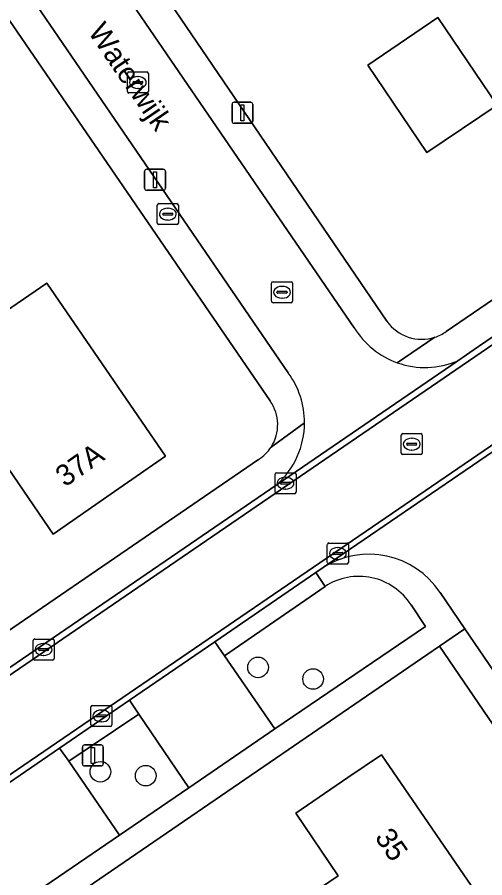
# Model space of a CAD drawing. Extents: x 155275 to 156265, y 382654 to 383635.
# Drawn here: x 155428.81 to 155451.03, y 383279.12 to 383320.05 of the extents above; entities that cross this region are included whole.
import ezdxf

# ---------------------------------------------------------------- set-up
doc = ezdxf.new("R2010")
doc.units = 0
for name, color, linetype in [('IMGEO_Boom', 7, 'Continuous'), ('IMGEO_Brandkraan', 7, 'Continuous'), ('IMGEO_Erf', 7, 'Continuous'), ('IMGEO_Groenvoorziening', 7, 'Continuous'), ('IMGEO_Kolk', 7, 'Continuous'), ('IMGEO_Lichtmast', 7, 'Continuous'), ('IMGEO_Openbare_ruimte_label', 7, 'Continuous'), ('IMGEO_Pand', 7, 'Continuous'), ('IMGEO_Pand_nummerreeks', 7, 'Continuous'), ('IMGEO_Parkeervlak_open', 7, 'Continuous'), ('IMGEO_Rijbaan_lokaal_open', 7, 'Continuous'), ('IMGEO_Rioolput', 7, 'Continuous'), ('IMGEO_Voetpad_open', 7, 'Continuous')]:
    doc.layers.add(name, color=color, linetype=linetype)

msp = doc.modelspace()

# ---------------------------------------------------------------- linework, layer by layer
at = {"layer": 'IMGEO_Boom'}
for centre in [(155440.252, 383289.123), (155442.868, 383288.569), (155432.758, 383284.157), (155434.914, 383283.972)]:
    msp.add_circle(centre, 0.489, dxfattribs=at)
at = {"layer": 'IMGEO_Brandkraan'}
for p, q in [((155435.463, 383310.256), (155435.463, 383311.108)), ((155435.538, 383311.182), (155436.39, 383311.182)), ((155435.951, 383310.962), (155435.976, 383310.962)), ((155436.464, 383311.108), (155436.464, 383310.256)), ((155435.722, 383310.676), (155435.722, 383310.688)), ((155436.16, 383310.639), (155435.762, 383310.639)), ((155435.765, 383310.725), (155436.163, 383310.725)), ((155436.206, 383310.688), (155436.206, 383310.676)), ((155436.39, 383310.182), (155435.538, 383310.182)), ((155435.974, 383310.402), (155435.949, 383310.402))]:
    msp.add_line(p, q, dxfattribs=at)
for points in [[(155435.463, 383310.256), (155435.463, 383311.108)], [(155435.538, 383311.182), (155436.39, 383311.182)], [(155436.464, 383311.108), (155436.464, 383310.256)], [(155436.39, 383310.182), (155435.538, 383310.182)]]:
    msp.add_lwpolyline(points, dxfattribs=at)
for centre, radius, start, end in [((155435.54, 383311.106), 0.0765, 91.552, 178.448), ((155435.54, 383311.106), 0.0765, 91.552, 178.448), ((155436.388, 383311.106), 0.0765, 1.552, 88.448), ((155436.388, 383311.106), 0.0765, 1.552, 88.448), ((155435.762, 383310.685), 0.0403, 85.8775, 175.7526), ((155435.759, 383310.675), 0.0366, 178.938, 274.7102), ((155436.163, 383310.682), 0.043, 264.8664, 352.4533), ((155436.167, 383310.687), 0.0386, 1.7309, 96.639), ((155435.54, 383310.258), 0.0765, 181.552, 268.448), ((155435.54, 383310.258), 0.0765, 181.552, 268.448), ((155436.388, 383310.258), 0.0765, 271.552, 358.448), ((155436.388, 383310.258), 0.0765, 271.552, 358.448)]:
    msp.add_arc(centre, radius, start, end, dxfattribs=at)
for centre, major_axis, ratio, start_param, end_param in [((155435.95, 383310.682), (-0.387, 0.002), 0.722429, 4.712389, 7.853982), ((155435.975, 383310.682), (-0.39, 0.002), 0.717154, 1.570796, 4.712389)]:
    msp.add_ellipse(centre, major_axis=major_axis, ratio=ratio, start_param=start_param, end_param=end_param, dxfattribs=at)
at = {"layer": 'IMGEO_Erf'}
for points in [[(155449.19, 383305.098), (155476.546, 383323.803), (155475.264, 383325.741), (155453.901, 383356.913)], [(155440.827, 383301.794), (155419.318, 383333.21), (155424.949, 383337.057), (155423.258, 383339.534), (155426.924, 383342.074), (155427.959, 383342.791), (155428.1, 383342.584), (155427.061, 383341.874), (155430.206, 383337.265), (155426.522, 383334.751), (155430.165, 383329.414), (155434.678, 383332.519), (155437.099, 383329.002), (155432.572, 383325.887), (155446.376, 383305.594)], [(155411.922, 383280.302), (155412.065, 383279.691), (155440.274, 383299.017)], [(155428.923, 383238.236), (155433.772, 383231.088), (155444.08, 383215.943), (155444.194, 383215.772), (155445.521, 383213.792), (155474.854, 383170.583), (155512.727, 383196.487), (155448.882, 383290.128), (155420.301, 383270.554)]]:
    msp.add_lwpolyline(points, dxfattribs=at)
for points in [[(155448.797, 383320.027), (155451.612, 383315.865), (155448.28, 383313.611), (155445.465, 383317.773)], [(155430.22, 383307.405), (155435.86, 383299.176), (155433.637, 383297.63), (155430.508, 383295.453), (155424.855, 383303.729)], [(155443.885, 383273.121), (155441.09, 383277.194), (155444.064, 383279.21), (155442.041, 383282.191), (155444.526, 383283.883), (155446.112, 383284.963), (155450.93, 383277.937)]]:
    msp.add_lwpolyline(points, close=True, dxfattribs=at)
for centre, radius, start, end in [((155448.028, 383306.734), 2.007, 214.6011, 288.273), ((155448.036, 383306.715), 1.987, 288.218, 305.5125), ((155439.236, 383300.666), 1.95, 326.8138, 35.3263), ((155439.229, 383300.678), 1.963, 302.1837, 326.6471)]:
    msp.add_arc(centre, radius, start, end, dxfattribs=at)
at = {"layer": 'IMGEO_Groenvoorziening'}
msp.add_lwpolyline([(155443.436, 383292.975), (155438.658, 383289.674), (155441.057, 383286.203), (155448.211, 383291.07), (155447.524, 383292.099)], dxfattribs=at)
msp.add_lwpolyline([(155434.585, 383286.892), (155431.252, 383284.656), (155433.668, 383281.15), (155436.959, 383283.394)], close=True, dxfattribs=at)
msp.add_arc((155445.044, 383290.504), 2.949, 32.754, 123.0565, dxfattribs=at)
at = {"layer": 'IMGEO_Kolk'}
for p, q in [((155434.04, 383316.517), (155434.04, 383317.369)), ((155434.115, 383317.443), (155434.967, 383317.443)), ((155435.041, 383317.369), (155435.041, 383316.517)), ((155434.342, 383316.986), (155434.74, 383316.986)), ((155434.528, 383317.223), (155434.553, 383317.223)), ((155434.299, 383316.937), (155434.299, 383316.949)), ((155434.737, 383316.9), (155434.339, 383316.9)), ((155434.551, 383316.663), (155434.526, 383316.663)), ((155434.783, 383316.949), (155434.783, 383316.937)), ((155434.967, 383316.443), (155434.115, 383316.443)), ((155440.892, 383306.541), (155440.892, 383307.393)), ((155440.967, 383307.467), (155441.819, 383307.467)), ((155441.38, 383307.247), (155441.405, 383307.247)), ((155441.893, 383307.393), (155441.893, 383306.541)), ((155441.151, 383306.961), (155441.151, 383306.973)), ((155441.589, 383306.924), (155441.191, 383306.924)), ((155441.194, 383307.01), (155441.592, 383307.01)), ((155441.635, 383306.973), (155441.635, 383306.961)), ((155441.819, 383306.467), (155440.967, 383306.467)), ((155441.403, 383306.687), (155441.378, 383306.687)), ((155441.058, 383297.458), (155441.058, 383298.31)), ((155441.133, 383298.384), (155441.985, 383298.384)), ((155441.546, 383298.164), (155441.571, 383298.164)), ((155442.059, 383298.31), (155442.059, 383297.458)), ((155441.317, 383297.878), (155441.317, 383297.89)), ((155441.755, 383297.841), (155441.357, 383297.841)), ((155441.36, 383297.927), (155441.758, 383297.927)), ((155441.801, 383297.89), (155441.801, 383297.878)), ((155441.985, 383297.384), (155441.133, 383297.384)), ((155441.569, 383297.604), (155441.544, 383297.604)), ((155443.545, 383294.113), (155443.545, 383294.965)), ((155443.62, 383295.039), (155444.472, 383295.039)), ((155444.546, 383294.965), (155444.546, 383294.113)), ((155443.804, 383294.533), (155443.804, 383294.545)), ((155444.242, 383294.496), (155443.844, 383294.496)), ((155443.847, 383294.582), (155444.245, 383294.582)), ((155444.033, 383294.819), (155444.058, 383294.819)), ((155444.288, 383294.545), (155444.288, 383294.533)), ((155444.472, 383294.039), (155443.62, 383294.039)), ((155444.056, 383294.259), (155444.031, 383294.259)), ((155429.56, 383289.547), (155429.56, 383290.399)), ((155429.635, 383290.473), (155430.487, 383290.473)), ((155430.561, 383290.399), (155430.561, 383289.547)), ((155429.819, 383289.967), (155429.819, 383289.979)), ((155429.862, 383290.016), (155430.26, 383290.016)), ((155430.048, 383290.253), (155430.073, 383290.253)), ((155430.303, 383289.979), (155430.303, 383289.967)), ((155430.257, 383289.93), (155429.859, 383289.93)), ((155430.071, 383289.693), (155430.046, 383289.693)), ((155430.487, 383289.473), (155429.635, 383289.473)), ((155432.305, 383286.39), (155432.305, 383287.242)), ((155432.38, 383287.316), (155433.232, 383287.316)), ((155432.793, 383287.096), (155432.818, 383287.096)), ((155433.306, 383287.242), (155433.306, 383286.39)), ((155432.564, 383286.81), (155432.564, 383286.822)), ((155433.002, 383286.773), (155432.604, 383286.773)), ((155432.607, 383286.859), (155433.005, 383286.859)), ((155433.048, 383286.822), (155433.048, 383286.81)), ((155433.232, 383286.316), (155432.38, 383286.316)), ((155432.816, 383286.536), (155432.791, 383286.536))]:
    msp.add_line(p, q, dxfattribs=at)
for points in [[(155434.04, 383316.517), (155434.04, 383317.369)], [(155434.115, 383317.443), (155434.967, 383317.443)], [(155435.041, 383317.369), (155435.041, 383316.517)], [(155434.967, 383316.443), (155434.115, 383316.443)], [(155440.892, 383306.541), (155440.892, 383307.393)], [(155440.967, 383307.467), (155441.819, 383307.467)], [(155441.893, 383307.393), (155441.893, 383306.541)], [(155441.819, 383306.467), (155440.967, 383306.467)], [(155441.058, 383297.458), (155441.058, 383298.31)], [(155441.133, 383298.384), (155441.985, 383298.384)], [(155442.059, 383298.31), (155442.059, 383297.458)], [(155441.985, 383297.384), (155441.133, 383297.384)], [(155443.545, 383294.113), (155443.545, 383294.965)], [(155443.62, 383295.039), (155444.472, 383295.039)], [(155444.546, 383294.965), (155444.546, 383294.113)], [(155444.472, 383294.039), (155443.62, 383294.039)], [(155429.56, 383289.547), (155429.56, 383290.399)], [(155429.635, 383290.473), (155430.487, 383290.473)], [(155430.561, 383290.399), (155430.561, 383289.547)], [(155430.487, 383289.473), (155429.635, 383289.473)], [(155432.305, 383286.39), (155432.305, 383287.242)], [(155432.38, 383287.316), (155433.232, 383287.316)], [(155433.306, 383287.242), (155433.306, 383286.39)], [(155433.232, 383286.316), (155432.38, 383286.316)]]:
    msp.add_lwpolyline(points, dxfattribs=at)
for centre, radius, start, end in [((155434.117, 383317.367), 0.0765, 91.552, 178.448), ((155434.117, 383317.367), 0.0765, 91.552, 178.448), ((155434.965, 383317.367), 0.0765, 1.552, 88.448), ((155434.965, 383317.367), 0.0765, 1.552, 88.448), ((155434.339, 383316.946), 0.0403, 85.8775, 175.7526), ((155434.744, 383316.948), 0.0386, 1.7309, 96.639), ((155434.336, 383316.936), 0.0366, 178.938, 274.7102), ((155434.74, 383316.943), 0.043, 264.8664, 352.4533), ((155434.117, 383316.519), 0.0765, 181.552, 268.448), ((155434.117, 383316.519), 0.0765, 181.552, 268.448), ((155434.965, 383316.519), 0.0765, 271.552, 358.448), ((155434.965, 383316.519), 0.0765, 271.552, 358.448), ((155440.969, 383307.391), 0.0765, 91.552, 178.448), ((155440.969, 383307.391), 0.0765, 91.552, 178.448), ((155441.817, 383307.391), 0.0765, 1.552, 88.448), ((155441.817, 383307.391), 0.0765, 1.552, 88.448), ((155441.191, 383306.97), 0.0403, 85.8775, 175.7526), ((155441.188, 383306.96), 0.0366, 178.938, 274.7102), ((155441.592, 383306.967), 0.043, 264.8664, 352.4533), ((155441.596, 383306.972), 0.0386, 1.7309, 96.639), ((155440.969, 383306.543), 0.0765, 181.552, 268.448), ((155440.969, 383306.543), 0.0765, 181.552, 268.448), ((155441.817, 383306.543), 0.0765, 271.552, 358.448), ((155441.817, 383306.543), 0.0765, 271.552, 358.448), ((155441.135, 383298.308), 0.0765, 91.552, 178.448), ((155441.135, 383298.308), 0.0765, 91.552, 178.448), ((155441.983, 383298.308), 0.0765, 1.552, 88.448), ((155441.983, 383298.308), 0.0765, 1.552, 88.448), ((155441.357, 383297.887), 0.0403, 85.8775, 175.7526), ((155441.354, 383297.877), 0.0366, 178.938, 274.7102), ((155441.758, 383297.884), 0.043, 264.8664, 352.4533), ((155441.762, 383297.889), 0.0386, 1.7309, 96.639), ((155441.135, 383297.46), 0.0765, 181.552, 268.448), ((155441.135, 383297.46), 0.0765, 181.552, 268.448), ((155441.983, 383297.46), 0.0765, 271.552, 358.448), ((155441.983, 383297.46), 0.0765, 271.552, 358.448), ((155443.622, 383294.963), 0.0765, 91.552, 178.448), ((155443.622, 383294.963), 0.0765, 91.552, 178.448), ((155444.47, 383294.963), 0.0765, 1.552, 88.448), ((155444.47, 383294.963), 0.0765, 1.552, 88.448), ((155443.844, 383294.542), 0.0403, 85.8775, 175.7526), ((155443.841, 383294.532), 0.0366, 178.938, 274.7102), ((155444.245, 383294.539), 0.043, 264.8664, 352.4533), ((155444.249, 383294.544), 0.0386, 1.7309, 96.639), ((155443.622, 383294.115), 0.0765, 181.552, 268.448), ((155443.622, 383294.115), 0.0765, 181.552, 268.448), ((155444.47, 383294.115), 0.0765, 271.552, 358.448), ((155444.47, 383294.115), 0.0765, 271.552, 358.448), ((155429.637, 383290.397), 0.0765, 91.552, 178.448), ((155429.637, 383290.397), 0.0765, 91.552, 178.448), ((155430.485, 383290.397), 0.0765, 1.552, 88.448), ((155430.485, 383290.397), 0.0765, 1.552, 88.448), ((155429.859, 383289.976), 0.0403, 85.8775, 175.7526), ((155429.856, 383289.966), 0.0366, 178.938, 274.7102), ((155430.26, 383289.973), 0.043, 264.8664, 352.4533), ((155430.264, 383289.978), 0.0386, 1.7309, 96.639), ((155429.637, 383289.549), 0.0765, 181.552, 268.448), ((155429.637, 383289.549), 0.0765, 181.552, 268.448), ((155430.485, 383289.549), 0.0765, 271.552, 358.448), ((155430.485, 383289.549), 0.0765, 271.552, 358.448), ((155432.382, 383287.24), 0.0765, 91.552, 178.448), ((155432.382, 383287.24), 0.0765, 91.552, 178.448), ((155433.23, 383287.24), 0.0765, 1.552, 88.448), ((155433.23, 383287.24), 0.0765, 1.552, 88.448), ((155432.604, 383286.819), 0.0403, 85.8775, 175.7526), ((155432.601, 383286.809), 0.0366, 178.938, 274.7102), ((155433.005, 383286.816), 0.043, 264.8664, 352.4533), ((155433.009, 383286.821), 0.0386, 1.7309, 96.639), ((155432.382, 383286.392), 0.0765, 181.552, 268.448), ((155432.382, 383286.392), 0.0765, 181.552, 268.448), ((155433.23, 383286.392), 0.0765, 271.552, 358.448), ((155433.23, 383286.392), 0.0765, 271.552, 358.448)]:
    msp.add_arc(centre, radius, start, end, dxfattribs=at)
for centre, major_axis, ratio, start_param, end_param in [((155434.527, 383316.943), (-0.387, 0.002), 0.722429, 4.712389, 7.853982), ((155434.552, 383316.943), (-0.39, 0.002), 0.717154, 1.570796, 4.712389), ((155441.379, 383306.967), (-0.387, 0.002), 0.722429, 4.712389, 7.853982), ((155441.404, 383306.967), (-0.39, 0.002), 0.717154, 1.570796, 4.712389), ((155441.545, 383297.884), (-0.387, 0.002), 0.722429, 4.712389, 7.853982), ((155441.57, 383297.884), (-0.39, 0.002), 0.717154, 1.570796, 4.712389), ((155444.032, 383294.539), (-0.387, 0.002), 0.722429, 4.712389, 7.853982), ((155444.057, 383294.539), (-0.39, 0.002), 0.717154, 1.570796, 4.712389), ((155430.047, 383289.973), (-0.387, 0.002), 0.722429, 4.712389, 7.853982), ((155430.072, 383289.973), (-0.39, 0.002), 0.717154, 1.570796, 4.712389), ((155432.792, 383286.816), (-0.387, 0.002), 0.722429, 4.712389, 7.853982), ((155432.817, 383286.816), (-0.39, 0.002), 0.717154, 1.570796, 4.712389)]:
    msp.add_ellipse(centre, major_axis=major_axis, ratio=ratio, start_param=start_param, end_param=end_param, dxfattribs=at)
at = {"layer": 'IMGEO_Lichtmast'}
for p, q in [((155439.014, 383315.101), (155439.014, 383315.901)), ((155439.014, 383315.901), (155439.014, 383315.101)), ((155439.114, 383316.001), (155439.904, 383316.001)), ((155439.904, 383316.001), (155439.114, 383316.001)), ((155440.004, 383315.901), (155440.004, 383315.101)), ((155440.004, 383315.101), (155440.004, 383315.901)), ((155439.904, 383315.001), (155439.114, 383315.001)), ((155439.114, 383315.001), (155439.904, 383315.001)), ((155434.858, 383311.915), (155434.858, 383312.715)), ((155434.858, 383312.715), (155434.858, 383311.915)), ((155434.958, 383312.815), (155435.748, 383312.815)), ((155435.748, 383312.815), (155434.958, 383312.815)), ((155435.848, 383312.715), (155435.848, 383311.915)), ((155435.848, 383311.915), (155435.848, 383312.715)), ((155435.748, 383311.815), (155434.958, 383311.815)), ((155434.958, 383311.815), (155435.748, 383311.815)), ((155431.903, 383284.534), (155431.903, 383285.334)), ((155431.903, 383285.334), (155431.903, 383284.534)), ((155432.003, 383285.434), (155432.793, 383285.434)), ((155432.793, 383285.434), (155432.003, 383285.434)), ((155432.893, 383285.334), (155432.893, 383284.534)), ((155432.893, 383284.534), (155432.893, 383285.334)), ((155432.793, 383284.434), (155432.003, 383284.434)), ((155432.003, 383284.434), (155432.793, 383284.434))]:
    msp.add_line(p, q, dxfattribs=at)
for points in [[(155439.434, 383315.876), (155439.584, 383315.876), (155439.584, 383315.126), (155439.434, 383315.126), (155439.434, 383315.876)], [(155435.278, 383312.69), (155435.428, 383312.69), (155435.428, 383311.94), (155435.278, 383311.94), (155435.278, 383312.69)], [(155432.323, 383285.309), (155432.473, 383285.309), (155432.473, 383284.559), (155432.323, 383284.559), (155432.323, 383285.309)]]:
    msp.add_lwpolyline(points, dxfattribs=at)
for centre, start, end in [((155439.114, 383315.901), 90, 180), ((155439.114, 383315.901), 90, 180), ((155439.904, 383315.901), 0, 90), ((155439.904, 383315.901), 360, 90), ((155439.114, 383315.101), 180, 270), ((155439.114, 383315.101), 180, 270), ((155439.904, 383315.101), 270, 0), ((155439.904, 383315.101), 270, 0), ((155434.958, 383312.715), 90, 180), ((155434.958, 383312.715), 90, 180), ((155435.748, 383312.715), 0, 90), ((155435.748, 383312.715), 360, 90), ((155434.958, 383311.915), 180, 270), ((155434.958, 383311.915), 180, 270), ((155435.748, 383311.915), 270, 0), ((155435.748, 383311.915), 270, 0), ((155432.003, 383285.334), 90, 180), ((155432.003, 383285.334), 90, 180), ((155432.793, 383285.334), 0, 90), ((155432.793, 383285.334), 360, 90), ((155432.003, 383284.534), 180, 270), ((155432.003, 383284.534), 180, 270), ((155432.793, 383284.534), 270, 0), ((155432.793, 383284.534), 270, 0)]:
    msp.add_arc(centre, 0.1, start, end, dxfattribs=at)
at = {"layer": 'IMGEO_Pand'}
for points in [[(155448.28, 383313.611), (155451.612, 383315.865), (155448.797, 383320.027), (155445.465, 383317.773)], [(155430.22, 383307.405), (155424.855, 383303.729), (155430.508, 383295.453), (155433.637, 383297.63), (155435.86, 383299.176)], [(155446.112, 383284.963), (155444.526, 383283.883), (155442.041, 383282.191), (155444.064, 383279.21), (155441.09, 383277.194), (155443.885, 383273.121), (155450.93, 383277.937)]]:
    msp.add_lwpolyline(points, close=True, dxfattribs=at)
at = {"layer": 'IMGEO_Parkeervlak_open'}
for points in [[(155438.658, 383289.674), (155438.198, 383290.339), (155434.134, 383287.556), (155434.585, 383286.892), (155436.959, 383283.394), (155441.057, 383286.203)], [(155433.668, 383281.15), (155431.252, 383284.656), (155430.818, 383285.286), (155424.682, 383281.084), (155425.124, 383280.435), (155427.506, 383276.937)]]:
    msp.add_lwpolyline(points, close=True, dxfattribs=at)
at = {"layer": 'IMGEO_Rijbaan_lokaal_open'}
for points in [[(155549.095, 383366.65), (155548.143, 383365.998), (155500.38, 383333.268), (155453.502, 383301.158), (155415.989, 383275.504), (155413.779, 383278.713), (155450.858, 383304.106), (155512.791, 383346.508), (155545.973, 383369.225), (155600.872, 383406.808)], [(155580.501, 383393.203), (155517.529, 383350.104), (155512.583, 383346.72), (155508.223, 383343.736), (155450.774, 383304.414), (155450.724, 383304.38), (155449.748, 383303.711), (155441.154, 383297.824), (155413.377, 383278.796)], [(155444.824, 383305.278), (155424.588, 383334.829), (155421.478, 383332.678)], [(155421.478, 383332.678), (155441.686, 383303.132)], [(155424.682, 383281.084), (155430.818, 383285.286), (155434.134, 383287.556), (155438.198, 383290.339), (155443.006, 383293.63), (155443.354, 383293.869), (155452.688, 383300.259), (155453.487, 383300.806), (155456.125, 383302.612), (155460.21, 383305.41), (155464.555, 383308.385), (155468.641, 383311.184), (155473.267, 383314.353), (155477.352, 383317.15), (155479.909, 383318.901), (155481.111, 383319.724), (155489.301, 383325.333), (155490.548, 383326.188)], [(155441.154, 383297.824), (155449.748, 383303.711)], [(155452.688, 383300.259), (155443.354, 383293.869)], [(155448.903, 383292.685), (155450.079, 383290.961), (155513.95, 383197.324), (155515.231, 383195.446)]]:
    msp.add_lwpolyline(points, dxfattribs=at)
msp.add_lwpolyline([(155548.143, 383365.998), (155545.973, 383369.225), (155512.791, 383346.508), (155450.858, 383304.106), (155413.779, 383278.713), (155415.989, 383275.504), (155453.502, 383301.158), (155500.38, 383333.268)], close=True, dxfattribs=at)
for centre, radius, start, end in [((155448.188, 383307.32), 3.935, 211.2654, 250.4521), ((155448.184, 383307.302), 3.917, 250.4109, 293.5307), ((155438.476, 383300.77), 3.985, 359.7493, 36.3385), ((155438.482, 383300.772), 3.979, 312.182, 359.7225), ((155445.528, 383290.463), 4.041, 33.3615, 122.5492)]:
    msp.add_arc(centre, radius, start, end, dxfattribs=at)
at = {"layer": 'IMGEO_Rioolput'}
for p, q in [((155447.132, 383300.242), (155447.984, 383300.242)), ((155447.057, 383299.316), (155447.057, 383300.168)), ((155447.359, 383299.785), (155447.757, 383299.785)), ((155447.545, 383300.022), (155447.57, 383300.022)), ((155448.058, 383300.168), (155448.058, 383299.316)), ((155447.316, 383299.736), (155447.316, 383299.748)), ((155447.754, 383299.699), (155447.356, 383299.699)), ((155447.568, 383299.462), (155447.543, 383299.462)), ((155447.8, 383299.748), (155447.8, 383299.736)), ((155447.984, 383299.242), (155447.132, 383299.242))]:
    msp.add_line(p, q, dxfattribs=at)
for points in [[(155447.132, 383300.242), (155447.984, 383300.242)], [(155447.057, 383299.316), (155447.057, 383300.168)], [(155448.058, 383300.168), (155448.058, 383299.316)], [(155447.984, 383299.242), (155447.132, 383299.242)]]:
    msp.add_lwpolyline(points, dxfattribs=at)
for centre, radius, start, end in [((155447.134, 383300.166), 0.0765, 91.552, 178.448), ((155447.134, 383300.166), 0.0765, 91.552, 178.448), ((155447.982, 383300.166), 0.0765, 1.552, 88.448), ((155447.982, 383300.166), 0.0765, 1.552, 88.448), ((155447.356, 383299.745), 0.0403, 85.8775, 175.7526), ((155447.761, 383299.747), 0.0386, 1.7309, 96.639), ((155447.353, 383299.735), 0.0366, 178.938, 274.7102), ((155447.757, 383299.742), 0.043, 264.8664, 352.4533), ((155447.134, 383299.318), 0.0765, 181.552, 268.448), ((155447.134, 383299.318), 0.0765, 181.552, 268.448), ((155447.982, 383299.318), 0.0765, 271.552, 358.448), ((155447.982, 383299.318), 0.0765, 271.552, 358.448)]:
    msp.add_arc(centre, radius, start, end, dxfattribs=at)
for centre, major_axis, ratio, start_param, end_param in [((155447.544, 383299.742), (-0.387, 0.002), 0.722429, 4.712389, 7.853982), ((155447.569, 383299.742), (-0.39, 0.002), 0.717154, 1.570796, 4.712389)]:
    msp.add_ellipse(centre, major_axis=major_axis, ratio=ratio, start_param=start_param, end_param=end_param, dxfattribs=at)
at = {"layer": 'IMGEO_Voetpad_open'}
for points in [[(155509.665, 383346.281), (155507.596, 383344.851), (155487.116, 383331.079), (155486.004, 383330.281), (155477.689, 383324.618), (155476.546, 383323.803), (155449.19, 383305.098)], [(155449.748, 383303.711), (155450.724, 383304.38), (155450.774, 383304.414), (155508.223, 383343.736)], [(155446.376, 383305.594), (155432.572, 383325.887), (155430.165, 383329.414), (155426.522, 383334.751), (155424.949, 383337.057), (155419.318, 383333.21), (155440.827, 383301.794)], [(155441.686, 383303.132), (155421.478, 383332.678), (155424.588, 383334.829)], [(155424.588, 383334.829), (155444.824, 383305.278)], [(155448.657, 383304.828), (155446.871, 383303.612)], [(155446.871, 383303.612), (155448.657, 383304.828)], [(155442.461, 383300.753), (155440.868, 383299.599)], [(155440.868, 383299.599), (155442.461, 383300.753)], [(155440.274, 383299.017), (155412.065, 383279.691), (155412.415, 383278.331), (155413.377, 383278.796), (155441.154, 383297.824)], [(155443.354, 383293.869), (155443.006, 383293.63), (155443.436, 383292.975)], [(155448.882, 383290.128), (155450.079, 383290.961), (155448.903, 383292.685)], [(155447.524, 383292.099), (155448.211, 383291.07), (155441.057, 383286.203), (155436.959, 383283.394), (155433.668, 383281.15), (155427.506, 383276.937), (155419.66, 383271.549), (155420.301, 383270.554), (155448.882, 383290.128)]]:
    msp.add_lwpolyline(points, dxfattribs=at)
for points in [[(155443.436, 383292.975), (155443.006, 383293.63), (155438.198, 383290.339), (155438.658, 383289.674)], [(155450.079, 383290.961), (155448.882, 383290.128), (155512.727, 383196.487), (155513.95, 383197.324)], [(155434.585, 383286.892), (155434.134, 383287.556), (155430.818, 383285.286), (155431.252, 383284.656)]]:
    msp.add_lwpolyline(points, close=True, dxfattribs=at)
for centre, radius, start, end in [((155448.028, 383306.734), 2.007, 214.6011, 288.273), ((155448.188, 383307.32), 3.935, 211.2654, 250.4521), ((155448.036, 383306.715), 1.987, 288.218, 305.5125), ((155448.184, 383307.302), 3.917, 250.4109, 293.5307), ((155438.476, 383300.77), 3.985, 359.7493, 36.3385), ((155439.236, 383300.666), 1.95, 326.8138, 35.3263), ((155438.482, 383300.772), 3.979, 312.182, 359.7225), ((155439.229, 383300.678), 1.963, 302.1837, 326.6471), ((155445.528, 383290.463), 4.041, 33.3615, 122.5492), ((155445.044, 383290.504), 2.949, 32.754, 123.0565)]:
    msp.add_arc(centre, radius, start, end, dxfattribs=at)

# ---------------------------------------------------------------- texts
at = {"layer": 'IMGEO_Openbare_ruimte_label'}
msp.add_text('Waterwijk', height=1, rotation=304.246, dxfattribs=at).set_placement((155432.142, 383319.349))
at = {"layer": 'IMGEO_Pand_nummerreeks'}
for s, rotation, p in [('37A', 34.8244, (155431.076, 383297.675)), ('35', 304.4403, (155445.773, 383281.036))]:
    msp.add_text(s, height=1, rotation=rotation, dxfattribs=at).set_placement(p)

doc.saveas('drawing.dxf')
